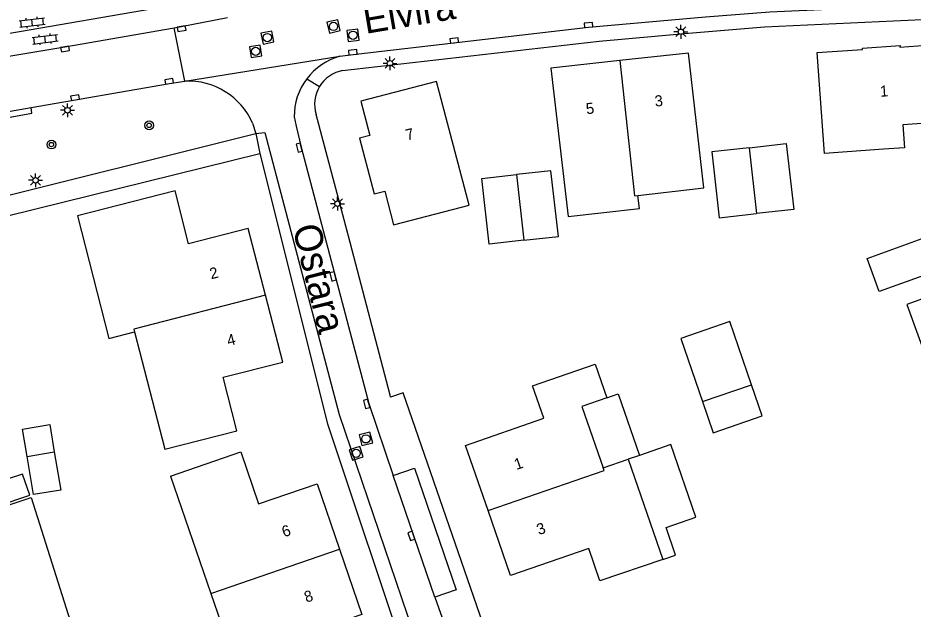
# Model space of a CAD drawing. Extents: x 136000 to 138005, y 398500 to 400500.
# Drawn here: x 137772.1 to 137853, y 400214.6 to 400268 of the extents above; entities that cross this region are included whole.
import ezdxf

# ---------------------------------------------------------------- set-up
doc = ezdxf.new("R2010")
doc.units = 0
for name, color, linetype in [('gg-afsc-erfafscheiding', 7, 'Continuous'), ('gg-afsc-hekwerk', 7, 'Continuous'), ('gg-anno-huisnummerreeks BGT', 7, 'Continuous'), ('gg-anno-openbare ruimte label', 7, 'Continuous'), ('gg-bbg-bijgebouw', 7, 'Continuous'), ('gg-bbg-gedigitaliseerde bijgebouw', 7, 'Continuous'), ('gg-bbg-hoofdgebouw', 7, 'Continuous'), ('gg-bbg-luifel en loopbrug', 7, 'Continuous'), ('gg-bbg-tussenscheiding', 7, 'Continuous'), ('gg-knt-verharding', 7, 'Continuous'), ('gg-knt-verharding nz', 7, 'Continuous'), ('gt-grn-groengrens', 7, 'Continuous'), ('gt-grn-weggrens', 7, 'Continuous'), ('gt-symb-boom', 7, 'Continuous'), ('gt-symb-klinker verharding', 7, 'Continuous'), ('gt-symb-kolk', 7, 'Continuous'), ('gt-symb-lichtmast', 7, 'Continuous'), ('gt-symb-rioolschacht', 7, 'Continuous')]:
    doc.layers.add(name, color=color, linetype=linetype)

# ---------------------------------------------------------------- blocks, each defined once
blk = doc.blocks.new('gt0-LMAST')
at = {"layer": 'gt-symb-lichtmast'}
for p, q in [((-0.182, 0.173), (-0.447, 0.438)), ((-0.005, 0.246), (-0.005, 0.621)), ((0.172, 0.173), (0.437, 0.438)), ((-0.255, -0.004), (-0.63, -0.004)), ((-0.182, -0.181), (-0.447, -0.446)), ((-0.005, -0.254), (-0.005, -0.629)), ((0.437, -0.446), (0.172, -0.181)), ((0.245, -0.004), (0.62, -0.004))]:
    blk.add_line(p, q, dxfattribs=at)
blk.add_circle((-0.005, -0.004), 0.25, dxfattribs=at)
blk = doc.blocks.new('gt0-KOLK')
at = {"layer": 'gt-symb-kolk'}
blk.add_lwpolyline([(0, 0), (0.375, 0), (0.375, 0.4), (-0.375, 0.4), (-0.375, 0), (0, 0)], dxfattribs=at)
blk = doc.blocks.new('gt0-RS')
at = {"layer": 'gt-symb-rioolschacht'}
blk.add_lwpolyline([(-0.5, -0.5), (0.5, -0.5), (0.5, 0.5), (-0.5, 0.5)], close=True, dxfattribs=at)
blk.add_circle((0, 0), 0.375, dxfattribs=at)
blk = doc.blocks.new('gt0-KL1')
at = {"layer": 'gt-symb-klinker verharding'}
for p, q in [((-1.15, 0.3), (1.15, 0.3)), ((-1, -0.3), (-1, 0.3)), ((-0.5, 0.3), (-0.5, 0.45)), ((0, -0.3), (0, 0.3)), ((0.5, 0.3), (0.5, 0.45)), ((1, -0.3), (1, 0.3)), ((-1.15, -0.3), (1.15, -0.3)), ((-0.5, -0.45), (-0.5, -0.3)), ((0.5, -0.45), (0.5, -0.3))]:
    blk.add_line(p, q, dxfattribs=at)
blk = doc.blocks.new('gt0-BOOM')
at = {"layer": 'gt-symb-boom'}
for radius in [0.4, 0.2]:
    blk.add_circle((0, 0), radius, dxfattribs=at)

msp = doc.modelspace()

# ---------------------------------------------------------------- linework, layer by layer
at = {"layer": 'gg-afsc-erfafscheiding'}
msp.add_line((137805.743, 400233.914), (137801.989, 400248.303), dxfattribs=at)
at = {"layer": 'gg-afsc-hekwerk'}
msp.add_lwpolyline([(137763.037, 400198.366), (137756.106, 400218.965), (137773.291, 400224.655), (137781.093, 400199.959)], dxfattribs=at)
at = {"layer": 'gg-bbg-bijgebouw'}
for points in [[(137838.183, 400256.301), (137834.811, 400255.92), (137835.47, 400249.955), (137838.85, 400250.338)], [(137838.183, 400256.301), (137841.554, 400256.682), (137842.229, 400250.72), (137838.85, 400250.338)], [(137817.823, 400247.938), (137814.699, 400247.59), (137814.029, 400253.521), (137817.153, 400253.869)], [(137817.823, 400247.938), (137820.947, 400248.286), (137820.277, 400254.217), (137817.153, 400253.869)], [(137849.954, 400243.291), (137848.869, 400246.283), (137854.492, 400248.325), (137855.585, 400245.315), (137849.954, 400243.291)], [(137769.631, 400225.829), (137770.271, 400223.917), (137773.161, 400224.869), (137772.521, 400226.781), (137769.631, 400225.829)]]:
    msp.add_lwpolyline(points, dxfattribs=at)
at = {"layer": 'gg-bbg-gedigitaliseerde bijgebouw'}
for p, q in [((137833.98, 400233.344), (137838.403, 400234.859)), ((137772.92, 400228.372), (137775.385, 400228.785))]:
    msp.add_line(p, q, dxfattribs=at)
for points in [[(137838.403, 400234.859), (137836.446, 400240.575), (137832.023, 400239.06), (137833.98, 400233.344)], [(137775.385, 400228.785), (137775.963, 400225.333), (137773.498, 400224.921), (137772.92, 400228.372)]]:
    msp.add_lwpolyline(points, dxfattribs=at)
at = {"layer": 'gg-bbg-hoofdgebouw'}
for p, q in [((137825, 400227.34), (137827.26, 400228.124)), ((137827.26, 400228.124), (137830.395, 400219.046)), ((137785.892, 400226.583), (137789.531, 400215.988))]:
    msp.add_line(p, q, dxfattribs=at)
for points in [[(137844.346, 400264.903), (137848.434, 400265.195), (137848.427, 400265.304), (137851.831, 400265.54), (137851.823, 400265.41), (137855.886, 400265.692), (137856.378, 400258.669), (137852.091, 400258.374), (137852.235, 400256.289), (137850.327, 400256.158), (137844.998, 400255.777), (137844.346, 400264.903)], [(137828.142, 400251.976), (137834.1, 400252.685), (137832.711, 400264.869), (137826.496, 400264.186)], [(137826.496, 400264.186), (137820.281, 400263.502), (137821.833, 400250.077), (137828.29, 400250.81), (137828.142, 400251.976)], [(137803.102, 400260.517), (137803.917, 400257.423), (137802.96, 400257.171), (137804.284, 400252.144), (137805.253, 400252.388), (137806.053, 400249.331), (137812.89, 400251.1), (137809.942, 400262.291), (137803.102, 400260.517)], [(137786.304, 400252.41), (137777.475, 400250.138), (137780.32, 400239.05), (137782.645, 400239.647)], [(137794.473, 400242.955), (137792.91, 400248.995), (137787.518, 400247.6), (137786.304, 400252.41)], [(137866.118, 400240.444), (137864.003, 400246.304), (137852.46, 400242.133), (137854.568, 400236.315)], [(137791.874, 400230.705), (137790.642, 400235.533), (137796.036, 400236.915), (137794.473, 400242.955)], [(137782.645, 400239.647), (137785.365, 400229.036), (137791.874, 400230.705)], [(137814.593, 400223.489), (137812.559, 400229.376), (137819.631, 400231.836), (137818.601, 400234.753), (137824.276, 400236.714), (137825.328, 400233.678)], [(137825.328, 400233.678), (137823.061, 400232.892), (137825, 400227.34)], [(137785.892, 400226.583), (137792.251, 400228.783), (137793.852, 400224.077), (137799.134, 400225.902), (137801.156, 400219.989)], [(137830.395, 400219.046), (137824.701, 400217.111), (137823.689, 400220.041), (137816.628, 400217.601), (137814.593, 400223.489)], [(137801.156, 400219.989), (137803.177, 400214.075), (137797.916, 400212.277), (137799.534, 400207.579)], [(137789.531, 400215.988), (137793.169, 400205.393), (137799.534, 400207.579)]]:
    msp.add_lwpolyline(points, dxfattribs=at)
at = {"layer": 'gg-bbg-luifel en loopbrug'}
msp.add_line((137828.277, 400228.476), (137827.26, 400228.124), dxfattribs=at)
for points in [[(137833.98, 400233.344), (137834.95, 400230.513), (137839.37, 400232.035), (137838.403, 400234.859)], [(137825.328, 400233.678), (137826.352, 400234.033), (137828.277, 400228.476)], [(137772.92, 400228.372), (137772.507, 400230.838), (137774.973, 400231.251), (137775.385, 400228.785)], [(137830.395, 400219.046), (137831.548, 400219.444), (137830.679, 400221.96), (137833.369, 400222.889), (137831.102, 400229.451), (137828.277, 400228.476)]]:
    msp.add_lwpolyline(points, dxfattribs=at)
at = {"layer": 'gg-bbg-tussenscheiding'}
for p, q in [((137838.183, 400256.301), (137838.85, 400250.338)), ((137817.153, 400253.869), (137817.823, 400247.938)), ((137789.531, 400215.988), (137801.156, 400219.989))]:
    msp.add_line(p, q, dxfattribs=at)
for points in [[(137826.496, 400264.186), (137827.842, 400251.943), (137828.142, 400251.976)], [(137794.473, 400242.955), (137782.585, 400239.879), (137782.645, 400239.647)], [(137814.593, 400223.489), (137825.079, 400227.112), (137825, 400227.34)]]:
    msp.add_lwpolyline(points, dxfattribs=at)
at = {"layer": 'gg-knt-verharding'}
for p, q in [((137797.07, 400259.087), (137797.243, 400258.257)), ((137801.989, 400248.303), (137799.049, 400259.315)), ((137793.305, 400258.53), (137793.59, 400257.576)), ((137793.59, 400257.576), (137793.961, 400255.773))]:
    msp.add_line(p, q, dxfattribs=at)
for points in [[(137788.872, 400269.642), (137767.477, 400265.983), (137755.561, 400263.791), (137754.061, 400261.533)], [(137801.201, 400264.578), (137802.393, 400264.734), (137823.687, 400267.208), (137834.242, 400268.149), (137840.072, 400268.61), (137846.06, 400268.874)], [(137801.446, 400263.292), (137824.642, 400265.946), (137832.365, 400266.63), (137839.57, 400267.239), (137856.429, 400268.017)], [(137773.29, 400259.931), (137785.801, 400262.115), (137787.198, 400262.331)], [(137761.857, 400257.927), (137764.709, 400258.433), (137773.29, 400259.931)], [(137727.509, 400242.185), (137768.114, 400251.226), (137793.59, 400257.576)], [(137729.049, 400240.714), (137768.432, 400249.477), (137793.961, 400255.773)], [(137793.961, 400255.773), (137800.095, 400231.332), (137807.416, 400209.386)], [(137821.129, 400185.655), (137821.641, 400192.243), (137814.951, 400210.845), (137806.915, 400234.131), (137805.785, 400233.752), (137805.743, 400233.914)]]:
    msp.add_lwpolyline(points, dxfattribs=at)
for centre, radius, start, end in [((137802.716, 400259.14), 5.645, 105.56366, 143.05161), ((137802.047, 400260.219), 3.131, 101.0618, 148.93333), ((137787.472, 400255.964), 6.372, 23.74118, 92.46251), ((137802.718, 400259.138), 5.649, 143.05393, 180.51568), ((137802.046, 400260.219), 3.13, 148.91849, 196.78671)]:
    msp.add_arc(centre, radius, start, end, dxfattribs=at)
at = {"layer": 'gg-knt-verharding nz'}
msp.add_line((137809.768, 400215.653), (137806.012, 400226.643), dxfattribs=at)
for points in [[(137786.233, 400267.162), (137786.857, 400267.27), (137791.05, 400268.079)], [(137754.061, 400261.533), (137763.688, 400263.305), (137776.33, 400265.441), (137786.233, 400267.162)], [(137797.243, 400258.257), (137797.713, 400256.352), (137803.804, 400233.18), (137806.012, 400226.643)], [(137793.59, 400257.576), (137794.419, 400257.679), (137801.141, 400232.16), (137807.295, 400214.088), (137809.562, 400207.72), (137808.641, 400207.393)], [(137806.012, 400226.643), (137807.942, 400227.327), (137811.701, 400216.309), (137809.768, 400215.653)], [(137809.768, 400215.653), (137811.915, 400209.614), (137811.996, 400209.354), (137815.978, 400198.321)]]:
    msp.add_lwpolyline(points, dxfattribs=at)
at = {"layer": 'gt-grn-groengrens'}
msp.add_lwpolyline([(137761.857, 400257.927), (137761.931, 400257.442), (137767.565, 400258.385), (137773.346, 400259.421), (137773.29, 400259.931)], dxfattribs=at)
at = {"layer": 'gt-grn-weggrens'}
for p, q in [((137787.198, 400262.331), (137786.233, 400267.162)), ((137787.198, 400262.331), (137801.201, 400264.578)), ((137798.204, 400262.533), (137799.365, 400261.835))]:
    msp.add_line(p, q, dxfattribs=at)

# ---------------------------------------------------------------- block references
at = {"layer": 'gt-symb-boom'}
for p in [(137783.957, 400258.327), (137775.125, 400256.59)]:
    msp.add_blockref('gt0-BOOM', p, dxfattribs=at)
at = {"layer": 'gt-symb-klinker verharding', "rotation": 6.833672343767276}
for p in [(137773.38, 400267.629), (137774.559, 400266.12)]:
    msp.add_blockref('gt0-KL1', p, dxfattribs=at)
at = {"layer": 'gt-symb-kolk'}
for p, rotation in [((137823.687, 400267.208), 5.098720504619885), ((137786.857, 400267.27), -170.13834119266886), ((137811.561, 400265.802), 6.6155515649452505), ((137776.33, 400265.441), -170.4408249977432), ((137802.393, 400264.734), 6.648546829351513), ((137785.801, 400262.115), 8.789721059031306), ((137777.296, 400260.637), 9.853707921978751), ((137797.713, 400256.352), 103.85227759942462), ((137800.776, 400244.71), 104.73699052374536), ((137803.804, 400233.18), 104.7115237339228), ((137807.845, 400221.251), 108.96063024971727)]:
    msp.add_blockref('gt0-KOLK', p, dxfattribs=dict(at, rotation=rotation))
at = {"layer": 'gt-symb-lichtmast'}
for p in [(137832.029, 400266.797), (137805.728, 400263.937), (137776.586, 400259.696), (137773.695, 400253.359), (137800.988, 400251.243)]:
    msp.add_blockref('gt0-LMAST', p, dxfattribs=at)
at = {"layer": 'gt-symb-rioolschacht'}
for p, rotation in [((137800.623, 400267.272), -167.1910837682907), ((137794.646, 400266.271), 11.059872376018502), ((137802.389, 400266.48), -172.6687910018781), ((137793.587, 400265.022), 8.970109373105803), ((137803.553, 400229.968), 104.69386436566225), ((137802.672, 400228.659), 107.71269630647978)]:
    msp.add_blockref('gt0-RS', p, dxfattribs=dict(at, rotation=rotation))

# ---------------------------------------------------------------- texts
at = {"layer": 'gg-anno-huisnummerreeks BGT'}
for s, rotation, p in [('1', 4, (137850.053, 400260.906)), ('5', 6.3, (137823.495, 400259.328)), ('3', 6.3, (137829.709, 400260.011)), ('7', 14.5, (137807.275, 400256.951)), ('2', 14.5, (137789.568, 400244.392)), ('4', 14.5, (137791.131, 400238.352)), ('1', 19.1, (137817.153, 400227.139)), ('3', 19.1, (137819.187, 400221.252)), ('6', 18.9, (137796.154, 400221.052)), ('8', 18.9, (137798.175, 400215.139))]:
    msp.add_text(s, height=1, rotation=rotation, dxfattribs=at).set_placement(p)
at = {"layer": 'gg-anno-openbare ruimte label'}
for s, rotation, p in [('Elvira', 9.6, (137803.521, 400266.595)), ('Ostara', 284.1, (137796.897, 400249.073))]:
    msp.add_text(s, height=2.5, rotation=rotation, dxfattribs=at).set_placement(p)

doc.saveas('drawing.dxf')
